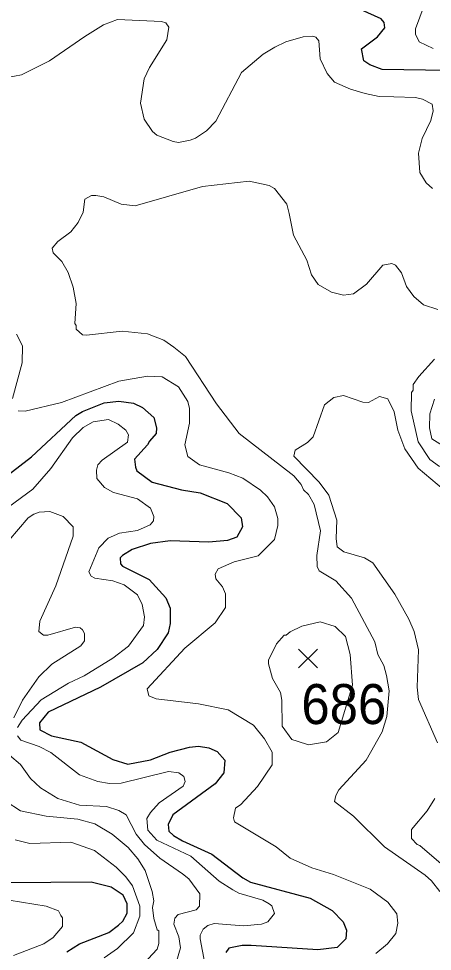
# Model space of a CAD drawing. Extents: x 423 to 448.8, y 7456.3 to 7484.
# Drawn here: x 442.625 to 443.452, y 7471.281 to 7473.146 of the extents above; entities that cross this region are included whole.
import ezdxf
from ezdxf.enums import TextEntityAlignment as Align

# ---------------------------------------------------------------- set-up
doc = ezdxf.new("R2010")
doc.units = 0
doc.header["$LTSCALE"] = 0.032
for name, color, linetype, lineweight in [('1', 7, 'Continuous', 25), ('2', 7, 'Continuous', 13), ('21', 7, 'Continuous', 25)]:
    doc.layers.add(name, color=color, linetype=linetype, lineweight=lineweight)
doc.layers.add('61', color=7, linetype='Continuous')

msp = doc.modelspace()

# ---------------------------------------------------------------- linework, layer by layer
at = {"layer": '1'}
for points in [[(443.5246, 7473.0414), (443.3513, 7473.0445), (443.3265, 7473.0538), (443.315, 7473.0615), (443.3103, 7473.0855), (443.342, 7473.1095), (443.3569, 7473.1273), (443.3552, 7473.1381), (443.349, 7473.1458), (443.2755, 7473.1791)], [(442.5717, 7472.2091), (442.6506, 7472.2695), (442.7395, 7472.3523), (442.7527, 7472.3607), (442.796, 7472.3778), (442.8254, 7472.3809), (442.8548, 7472.377), (442.8725, 7472.3685), (442.895, 7472.3484), (442.9004, 7472.3275), (442.8996, 7472.3167), (442.8864, 7472.3012), (442.8826, 7472.2935), (442.8568, 7472.2649), (442.8586, 7472.2494), (442.8609, 7472.2417), (442.8919, 7472.2192), (442.9507, 7472.2038), (442.9878, 7472.1976), (443.0419, 7472.1767), (443.0698, 7472.1481), (443.0721, 7472.1295), (443.0613, 7472.1094), (443.042, 7472.1024), (443.0048, 7472.0993), (442.9275, 7472.1017), (442.8888, 7472.0962), (442.8516, 7472.0846), (442.8323, 7472.0723), (442.8277, 7472.0676), (442.8284, 7472.056), (442.8323, 7472.0514), (442.8857, 7472.0243), (442.919, 7471.988), (442.9275, 7471.9671), (442.9275, 7471.9362), (442.9236, 7471.9176), (442.9019, 7471.8843), (442.8733, 7471.858), (442.7883, 7471.8093), (442.6838, 7471.759), (442.6668, 7471.7381), (442.6676, 7471.7242), (442.6908, 7471.7118), (442.7496, 7471.6995), (442.813, 7471.6646), (442.8431, 7471.6553), (442.8888, 7471.6639), (442.9275, 7471.6794), (442.9662, 7471.6894), (442.9847, 7471.691), (443.0048, 7471.6879), (443.0218, 7471.6809), (443.0373, 7471.6631), (443.035, 7471.6376), (443.018, 7471.6159), (442.9329, 7471.5541), (442.9236, 7471.5347), (442.9251, 7471.5216), (442.9344, 7471.5123), (442.9522, 7471.5022), (443.011, 7471.4752), (443.0729, 7471.428), (443.0884, 7471.4195), (443.2074, 7471.387), (443.2516, 7471.363), (443.2732, 7471.3398), (443.2802, 7471.3236)], [(442.7217, 7471.2802), (442.7465, 7471.2957), (442.8052, 7471.3189), (442.8246, 7471.3336), (442.8331, 7471.3413), (442.8416, 7471.3576), (442.8416, 7471.3762), (442.8339, 7471.3931), (442.8099, 7471.4094), (442.7697, 7471.4195), (442.6088, 7471.4179)], [(443.2802, 7471.3236), (443.2786, 7471.3058), (443.2616, 7471.2887), (443.2229, 7471.2841), (443.0899, 7471.2926), (443.0713, 7471.2926), (443.045, 7471.2872), (443.0388, 7471.2787)]]:
    msp.add_lwpolyline(points, dxfattribs=at)
at = {"layer": '2'}
for points in [[(443.4534, 7473.0863), (443.4255, 7473.0994), (443.4178, 7473.1149), (443.4178, 7473.1257), (443.4349, 7473.1721)], [(443.4519, 7472.8063), (443.4395, 7472.8179), (443.4263, 7472.838), (443.424, 7472.8767), (443.431, 7472.9061), (443.4488, 7472.9424), (443.4534, 7472.9618), (443.4511, 7472.9749), (443.4318, 7472.985), (443.4179, 7472.9881), (443.3745, 7472.9896), (443.3451, 7472.9904), (443.3173, 7472.9965), (443.2879, 7473.005), (443.2562, 7473.019), (443.2415, 7473.036), (443.2276, 7473.0654), (443.2245, 7473.1017), (443.219, 7473.1087), (443.2129, 7473.111), (443.1935, 7473.1095), (443.1587, 7473.0994), (443.1371, 7473.0886), (443.1139, 7473.0747), (443.0705, 7473.0383), (443.0187, 7472.9408), (443.0002, 7472.9215), (442.9785, 7472.9068), (442.9677, 7472.903), (442.9445, 7472.8983), (442.9337, 7472.8999), (442.9011, 7472.913), (442.8926, 7472.9199), (442.8756, 7472.9447), (442.8687, 7472.9772), (442.8756, 7473.0252), (442.8865, 7473.0484), (442.9213, 7473.1033), (442.9251, 7473.1288), (442.9189, 7473.1373), (442.9105, 7473.1404), (442.8223, 7473.1443), (442.7944, 7473.1334), (442.7573, 7473.1102), (442.6869, 7473.0615), (442.6305, 7473.0337), (442.6026, 7473.0282)], [(443.4496, 7471.4218), (443.4372, 7471.4334), (443.3559, 7471.4898), (443.2941, 7471.551), (443.2562, 7471.5803), (443.2585, 7471.5927), (443.2647, 7471.6036), (443.3196, 7471.6631), (443.3513, 7471.7196), (443.3606, 7471.7505), (443.3652, 7471.8016), (443.3598, 7471.8325), (443.3544, 7471.8526), (443.3428, 7471.8743), (443.3366, 7471.8998), (443.2902, 7471.9872), (443.2585, 7472.022), (443.2252, 7472.0421), (443.2214, 7472.0506), (443.2206, 7472.0723), (443.2283, 7472.1218), (443.2152, 7472.1744), (443.2043, 7472.1945), (443.1943, 7472.2037), (443.1896, 7472.2146), (443.175, 7472.2316), (443.0659, 7472.3167), (443.0203, 7472.3755), (442.9584, 7472.4706), (442.9352, 7472.4891), (442.9151, 7472.5031), (442.8826, 7472.5154), (442.8316, 7472.5208), (442.7604, 7472.5131), (442.7526, 7472.5139), (442.7403, 7472.5247), (442.7403, 7472.5325), (442.7372, 7472.5363), (442.7403, 7472.5766), (442.7341, 7472.6091), (442.724, 7472.6385), (442.7117, 7472.6601), (442.6939, 7472.6779), (442.6923, 7472.6872), (442.7032, 7472.7003), (442.7295, 7472.7197), (442.7441, 7472.7382), (442.7542, 7472.7591), (442.7573, 7472.7846), (442.7704, 7472.7923), (442.779, 7472.7923), (442.7952, 7472.7893), (442.83, 7472.7746), (442.8579, 7472.7715), (442.9924, 7472.8102), (443.0853, 7472.821), (443.1255, 7472.8125), (443.1363, 7472.8063), (443.1611, 7472.7746), (443.1657, 7472.756), (443.1742, 7472.7127), (443.2005, 7472.6632), (443.2098, 7472.6338), (443.2237, 7472.6145), (443.25, 7472.599), (443.274, 7472.5928), (443.2941, 7472.5959), (443.3203, 7472.6152), (443.3528, 7472.6531), (443.3706, 7472.6562), (443.3776, 7472.6531), (443.39, 7472.6377), (443.4, 7472.6106), (443.4147, 7472.5905), (443.4341, 7472.5734), (443.4627, 7472.5642)], [(442.6211, 7472.5147), (442.6328, 7472.4915), (442.632, 7472.4575), (442.6126, 7472.3863)], [(443.4557, 7472.4652), (443.4248, 7472.4304), (443.4132, 7472.4141), (443.4132, 7472.4033), (443.4101, 7472.3986), (443.4093, 7472.3616), (443.4232, 7472.2997), (443.4464, 7472.2641), (443.4658, 7472.2502)], [(442.6243, 7472.3616), (442.6382, 7472.3608), (442.7109, 7472.3785), (442.8254, 7472.4211), (442.8826, 7472.4311), (442.912, 7472.4296), (442.9445, 7472.4095), (442.9631, 7472.3801), (442.9661, 7472.3662), (442.9661, 7472.3368), (442.9568, 7472.2935), (442.9631, 7472.2702), (442.9863, 7472.254), (443.045, 7472.2378), (443.0729, 7472.2269), (443.1085, 7472.203), (443.1223, 7472.1898), (443.1363, 7472.1697), (443.1432, 7472.1465), (443.1432, 7472.1326), (443.1363, 7472.1047), (443.1038, 7472.0715), (443.0559, 7472.0599), (443.0234, 7472.046), (443.0179, 7472.0352), (443.0187, 7472.0258), (443.0324, 7472.0098), (443.0383, 7471.9961), (443.0381, 7471.9686), (443.0179, 7471.9377), (442.9568, 7471.8874), (442.8818, 7471.8062), (442.8849, 7471.7922), (442.8996, 7471.7861), (442.9847, 7471.776), (443.0435, 7471.7636), (443.0945, 7471.7335), (443.1162, 7471.7057), (443.1317, 7471.6794), (443.1317, 7471.6538), (443.1022, 7471.6105), (443.069, 7471.5749), (443.0582, 7471.5672), (443.0543, 7471.5479), (443.0566, 7471.5401), (443.1394, 7471.4898), (443.1673, 7471.4674), (443.2106, 7471.4481), (443.2539, 7471.4349), (443.3273, 7471.4056), (443.3629, 7471.3793), (443.3807, 7471.356), (443.3823, 7471.3375), (443.3784, 7471.3166), (443.3622, 7471.2957), (443.3389, 7471.2764)], [(443.4619, 7471.6979), (443.424, 7471.7846), (443.4209, 7471.8093), (443.424, 7471.8836), (443.4155, 7471.9207), (443.4047, 7471.9454), (443.3768, 7471.9949), (443.3328, 7472.0576), (443.3158, 7472.0676), (443.2747, 7472.08), (443.2616, 7472.09), (443.2593, 7472.1063), (443.2608, 7472.1434), (443.2446, 7472.1929), (443.2252, 7472.2192), (443.175, 7472.271), (443.1773, 7472.2834), (443.202, 7472.2981), (443.2136, 7472.3097), (443.2361, 7472.3739), (443.2546, 7472.3886), (443.2739, 7472.3925), (443.3127, 7472.3793), (443.3242, 7472.3786), (443.3459, 7472.3901), (443.3629, 7472.3855), (443.3753, 7472.36), (443.3823, 7472.3229), (443.3969, 7472.2858), (443.4232, 7472.2471), (443.4867, 7472.1937)], [(443.472, 7472.2927), (443.4503, 7472.3058), (443.4457, 7472.3275), (443.4464, 7472.3554), (443.4557, 7472.3848)], [(442.6057, 7472.1697), (442.6536, 7472.2053), (442.6892, 7472.2463), (442.7325, 7472.3074), (442.7542, 7472.3283), (442.7743, 7472.3399), (442.8045, 7472.3445), (442.8238, 7472.3352), (442.8393, 7472.3228), (442.8447, 7472.3136), (442.8424, 7472.2989), (442.7921, 7472.2633), (442.7836, 7472.254), (442.7805, 7472.2432), (442.7813, 7472.2262), (442.7967, 7472.2084), (442.8146, 7472.1983), (442.8625, 7472.1859), (442.8888, 7472.1674), (442.895, 7472.1504), (442.8942, 7472.1419), (442.888, 7472.1341), (442.8625, 7472.1225), (442.8269, 7472.1171), (442.8037, 7472.1071), (442.7852, 7472.0877), (442.765, 7472.0398), (442.7697, 7472.0313), (442.7774, 7472.0274), (442.813, 7472.022), (442.8362, 7472.0135), (442.8625, 7471.9941), (442.8717, 7471.9748), (442.8764, 7471.9501), (442.8748, 7471.9323), (442.8447, 7471.8913), (442.813, 7471.8673), (442.7557, 7471.8317), (442.7248, 7471.817), (442.6699, 7471.7837), (442.632, 7471.7435), (442.6227, 7471.7288)], [(442.6157, 7471.7482), (442.6328, 7471.783), (442.6652, 7471.8302), (442.6915, 7471.8549), (442.7495, 7471.892), (442.7565, 7471.9021), (442.7565, 7471.9168), (442.7524, 7471.9236), (442.748, 7471.9276), (442.7388, 7471.9292), (442.6831, 7471.9129), (442.6745, 7471.9129), (442.6652, 7471.9206), (442.6676, 7471.9415), (442.6993, 7472.012), (442.7341, 7472.111), (442.7341, 7472.1295), (442.714, 7472.1504), (442.6877, 7472.1605), (442.666, 7472.1589), (442.6552, 7472.155), (442.6444, 7472.148), (442.6057, 7472.1024)], [(442.6227, 7471.7118), (442.6297, 7471.7033), (442.666, 7471.6909), (442.6893, 7471.6786), (442.7464, 7471.6337), (442.7836, 7471.6206), (442.8068, 7471.6167), (442.83, 7471.6175), (442.9244, 7471.6407), (442.9452, 7471.6376), (442.9553, 7471.6306), (442.9576, 7471.6206), (442.9537, 7471.6113), (442.9058, 7471.578), (442.8888, 7471.5587), (442.8811, 7471.5463), (442.8834, 7471.5231), (442.9012, 7471.503), (442.9692, 7471.4713), (443.0257, 7471.421), (443.0528, 7471.404), (443.0652, 7471.397), (443.1131, 7471.3831), (443.1255, 7471.3761), (443.1309, 7471.3723), (443.1363, 7471.3568), (443.1231, 7471.3398), (443.11, 7471.3351), (443.0744, 7471.3321), (443.0157, 7471.3367), (443.0033, 7471.3328), (442.994, 7471.3251), (442.9878, 7471.3135), (442.9878, 7471.3058)], [(442.9368, 7471.3475), (442.9437, 7471.3545), (442.98, 7471.3638), (442.9862, 7471.3715), (442.987, 7471.3963), (442.9654, 7471.4261), (442.9522, 7471.4357), (442.9074, 7471.4674), (442.8764, 7471.4945), (442.8602, 7471.5154), (442.8401, 7471.554), (442.8254, 7471.5626), (442.8006, 7471.5703), (442.7465, 7471.5734), (442.7032, 7471.5865), (442.6691, 7471.6082), (442.649, 7471.6268), (442.6289, 7471.6546), (442.5841, 7471.6917)], [(442.8663, 7471.2477), (442.9019, 7471.2856), (442.905, 7471.2965), (442.905, 7471.322), (442.9019, 7471.3243), (442.895, 7471.3468), (442.8926, 7471.3684), (442.895, 7471.3823), (442.8919, 7471.4009), (442.8779, 7471.4427), (442.8632, 7471.4659), (442.8439, 7471.4883), (442.8122, 7471.5154), (442.7774, 7471.5362), (442.7434, 7471.5455), (442.68, 7471.551), (442.6289, 7471.5618), (442.6003, 7471.5803)], [(443.4689, 7471.4558), (443.4263, 7471.4929), (443.4209, 7471.4945), (443.4101, 7471.5069), (443.4101, 7471.5247), (443.441, 7471.5618), (443.4565, 7471.5866)], [(442.796, 7471.2679), (442.8223, 7471.2864), (442.8548, 7471.3181), (442.8671, 7471.3514), (442.8671, 7471.3715), (442.8524, 7471.4117), (442.8393, 7471.4303), (442.8199, 7471.4496), (442.7766, 7471.4829), (442.7295, 7471.4991), (442.6475, 7471.4968), (442.6181, 7471.5038)], [(443.4666, 7471.4009), (443.4496, 7471.4218)], [(442.615, 7471.2725), (442.6753, 7471.2957), (442.6939, 7471.3089), (442.7125, 7471.3305), (442.7125, 7471.3483), (442.7094, 7471.3529), (442.7047, 7471.3622), (442.68, 7471.3715), (442.581, 7471.387)], [(442.936, 7471.2447), (442.9483, 7471.288), (442.9452, 7471.3097), (442.9352, 7471.3351), (442.9368, 7471.3475)], [(442.9878, 7471.3058), (442.9971, 7471.257)]]:
    msp.add_lwpolyline(points, dxfattribs=at)
msp.add_lwpolyline([(443.1404, 7471.896), (443.1556, 7471.9129), (443.1595, 7471.9129), (443.1672, 7471.9199), (443.1905, 7471.9315), (443.2276, 7471.94), (443.2577, 7471.9307), (443.2778, 7471.9106), (443.2871, 7471.8743), (443.2918, 7471.8131), (443.2637, 7471.7188), (443.2401, 7471.6999), (443.2044, 7471.694), (443.1812, 7471.701), (443.1711, 7471.7049), (443.1517, 7471.7312), (443.151, 7471.783), (443.1479, 7471.7985), (443.1324, 7471.8263), (443.1239, 7471.8557), (443.1239, 7471.8634)], close=True, dxfattribs=at)
at = {"layer": '21'}
for p, q in [((443.1844, 7471.8853), (443.2219, 7471.8478)), ((443.2219, 7471.8853), (443.1844, 7471.8478))]:
    msp.add_line(p, q, dxfattribs=at)

# ---------------------------------------------------------------- texts
at = {"layer": '61', "width": 0.95}
msp.add_text('686', height=0.08, dxfattribs=at).set_placement((443.2747, 7471.7354), align=Align.CENTER)

doc.saveas('drawing.dxf')
